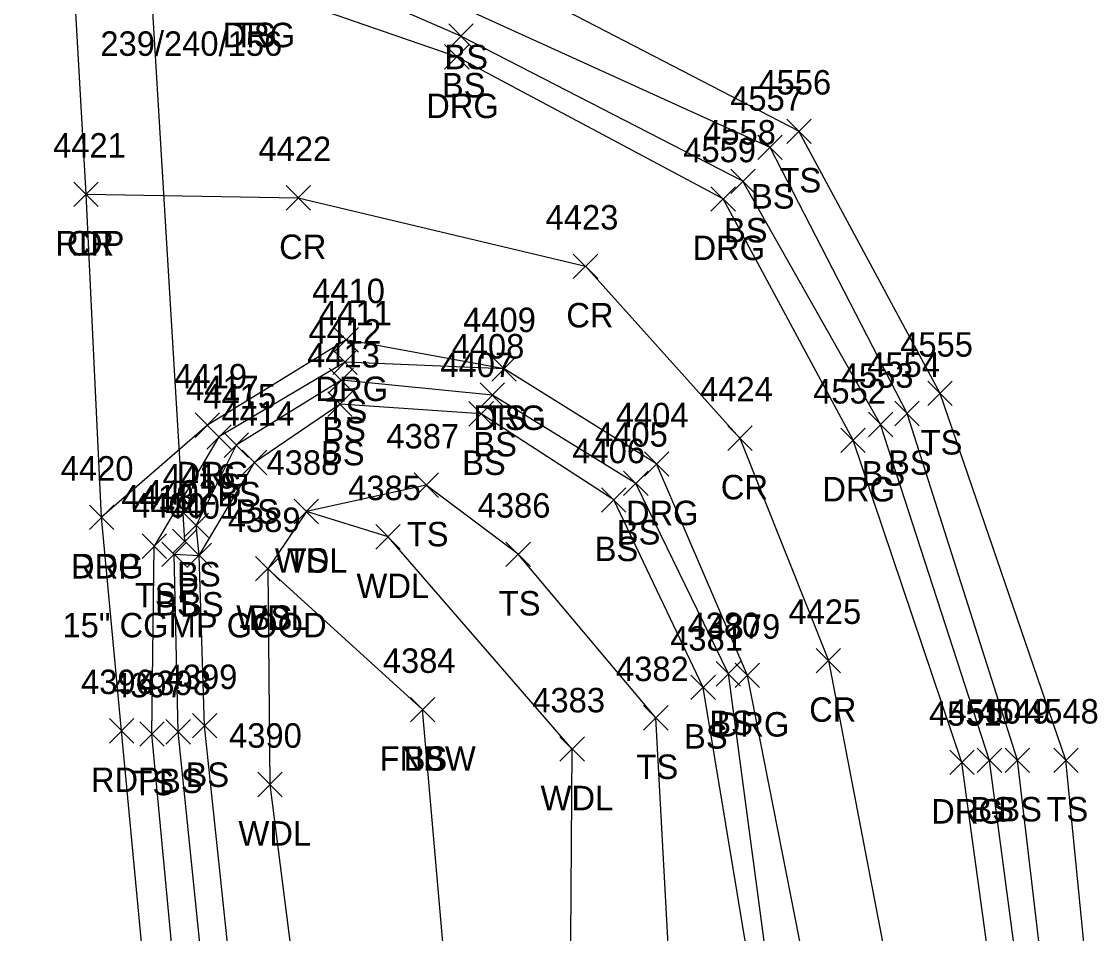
# Model space of a CAD drawing. Extents: x 1439173 to 1457902, y 641926 to 659889.
# Drawn here: x 1445696.5 to 1445784.2, y 656207.6 to 656282.1 of the extents above; entities that cross this region are included whole.
import ezdxf

# ---------------------------------------------------------------- set-up
doc = ezdxf.new("R2010")
doc.units = 0
for name, color, linetype in [('D_A', 7, 'Continuous'), ('D_C', 7, 'Continuous'), ('D_I', 7, 'Continuous'), ('D_TIC', 7, 'Continuous'), ('DCP', 7, 'Continuous'), ('L_A', 7, 'Continuous'), ('L_C', 7, 'Continuous'), ('L_I', 7, 'Continuous'), ('L_TIC', 7, 'Continuous'), ('LAWA', 7, 'Continuous'), ('LELB', 7, 'Continuous'), ('LFNC', 7, 'Continuous'), ('P_A', 7, 'Continuous'), ('P_I', 7, 'Continuous'), ('P_TIC', 7, 'Continuous'), ('PET', 7, 'Continuous'), ('PRC', 7, 'Continuous'), ('R_A', 7, 'Continuous'), ('R_I', 7, 'Continuous'), ('R_TIC', 7, 'Continuous'), ('RDG', 7, 'Continuous')]:
    doc.layers.add(name, color=color, linetype=linetype)

msp = doc.modelspace()

# ---------------------------------------------------------------- linework, layer by layer
at = {"layer": 'D_TIC'}
for points in [[(1445708.862, 656238.639), (1445710.862, 656240.639)], [(1445710.862, 656238.639), (1445708.862, 656240.639)]]:
    msp.add_lwpolyline(points, dxfattribs=at)
at = {"layer": 'DCP'}
msp.add_lwpolyline([(1445709.862, 656239.639), (1445706.239, 656299.653)], dxfattribs=at)
at = {"layer": 'L_TIC'}
for points in [[(1445731.438, 656279.918), (1445733.438, 656281.918)], [(1445733.438, 656279.918), (1445731.438, 656281.918)], [(1445759.081, 656272.153), (1445761.081, 656274.153)], [(1445761.081, 656272.153), (1445759.081, 656274.153)], [(1445756.72, 656270.831), (1445758.72, 656272.831)], [(1445758.72, 656270.831), (1445756.72, 656272.831)], [(1445754.505, 656268.063), (1445756.505, 656270.063)], [(1445756.505, 656268.063), (1445754.505, 656270.063)], [(1445721.96, 656253.278), (1445723.96, 656255.278)], [(1445723.96, 656253.278), (1445721.96, 656255.278)], [(1445734.968, 656252.737), (1445736.968, 656254.737)], [(1445736.968, 656252.737), (1445734.968, 656254.737)], [(1445721.662, 656251.794), (1445723.662, 656253.794)], [(1445723.662, 656251.794), (1445721.662, 656253.794)], [(1445770.624, 656250.73), (1445772.624, 656252.73)], [(1445772.624, 656250.73), (1445770.624, 656252.73)], [(1445721.553, 656249.843), (1445723.553, 656251.843)], [(1445723.553, 656249.843), (1445721.553, 656251.843)], [(1445734.013, 656250.577), (1445736.013, 656252.577)], [(1445736.013, 656250.577), (1445734.013, 656252.577)], [(1445733.096, 656249.06), (1445735.096, 656251.06)], [(1445735.096, 656249.06), (1445733.096, 656251.06)], [(1445767.929, 656249.078), (1445769.929, 656251.078)], [(1445769.929, 656249.078), (1445767.929, 656251.078)], [(1445765.759, 656248.189), (1445767.759, 656250.189)], [(1445767.759, 656248.189), (1445765.759, 656250.189)], [(1445711.652, 656247.164), (1445713.652, 656249.164)], [(1445713.652, 656247.164), (1445711.652, 656249.164)], [(1445713.064, 656246.491), (1445715.064, 656248.491)], [(1445715.064, 656246.491), (1445713.064, 656248.491)], [(1445714.553, 656245.077), (1445716.553, 656247.077)], [(1445716.553, 656245.077), (1445714.553, 656247.077)], [(1445714.553, 656245.077), (1445716.553, 656247.077)], [(1445716.553, 656245.077), (1445714.553, 656247.077)], [(1445728.602, 656243.226), (1445730.602, 656245.226)], [(1445730.602, 656243.226), (1445728.602, 656245.226)], [(1445745.745, 656243.374), (1445747.745, 656245.374)], [(1445747.745, 656243.374), (1445745.745, 656245.374)], [(1445743.938, 656242.019), (1445745.938, 656244.019)], [(1445745.938, 656242.019), (1445743.938, 656244.019)], [(1445718.8, 656241.069), (1445720.8, 656243.069)], [(1445720.8, 656241.069), (1445718.8, 656243.069)], [(1445718.8, 656241.069), (1445720.8, 656243.069)], [(1445720.8, 656241.069), (1445718.8, 656243.069)], [(1445709.79, 656239.946), (1445711.79, 656241.946)], [(1445711.79, 656239.946), (1445709.79, 656241.946)], [(1445709.79, 656239.946), (1445711.79, 656241.946)], [(1445711.79, 656239.946), (1445709.79, 656241.946)], [(1445725.479, 656238.999), (1445727.479, 656240.999)], [(1445727.479, 656238.999), (1445725.479, 656240.999)], [(1445706.363, 656238.238), (1445708.363, 656240.238)], [(1445708.363, 656238.238), (1445706.363, 656240.238)], [(1445706.363, 656238.238), (1445708.363, 656240.238)], [(1445708.363, 656238.238), (1445706.363, 656240.238)], [(1445707.985, 656237.573), (1445709.985, 656239.573)], [(1445709.985, 656237.573), (1445707.985, 656239.573)], [(1445736.124, 656237.573), (1445738.124, 656239.573)], [(1445738.124, 656237.573), (1445736.124, 656239.573)], [(1445710.033, 656237.485), (1445712.033, 656239.485)], [(1445712.033, 656237.485), (1445710.033, 656239.485)], [(1445710.033, 656237.485), (1445712.033, 656239.485)], [(1445712.033, 656237.485), (1445710.033, 656239.485)], [(1445715.643, 656236.397), (1445717.643, 656238.397)], [(1445717.643, 656236.397), (1445715.643, 656238.397)], [(1445715.643, 656236.397), (1445717.643, 656238.397)], [(1445717.643, 656236.397), (1445715.643, 656238.397)], [(1445753.313, 656227.804), (1445755.313, 656229.804)], [(1445755.313, 656227.804), (1445753.313, 656229.804)], [(1445751.246, 656226.696), (1445753.246, 656228.696)], [(1445753.246, 656226.696), (1445751.246, 656228.696)], [(1445728.31, 656224.883), (1445730.31, 656226.883)], [(1445730.31, 656224.883), (1445728.31, 656226.883)], [(1445728.31, 656224.883), (1445730.31, 656226.883)], [(1445730.31, 656224.883), (1445728.31, 656226.883)], [(1445710.475, 656223.562), (1445712.475, 656225.562)], [(1445712.475, 656223.562), (1445710.475, 656225.562)], [(1445747.382, 656224.212), (1445749.382, 656226.212)], [(1445749.382, 656224.212), (1445747.382, 656226.212)], [(1445706.167, 656222.883), (1445708.167, 656224.883)], [(1445708.167, 656222.883), (1445706.167, 656224.883)], [(1445708.31, 656223.066), (1445710.31, 656225.066)], [(1445710.31, 656223.066), (1445708.31, 656225.066)], [(1445740.536, 656221.656), (1445742.536, 656223.656)], [(1445742.536, 656221.656), (1445740.536, 656223.656)], [(1445774.668, 656220.734), (1445776.668, 656222.734)], [(1445776.668, 656220.734), (1445774.668, 656222.734)], [(1445776.949, 656220.739), (1445778.949, 656222.739)], [(1445778.949, 656220.739), (1445776.949, 656222.739)], [(1445780.917, 656220.743), (1445782.917, 656222.743)], [(1445782.917, 656220.743), (1445780.917, 656222.743)], [(1445715.824, 656218.765), (1445717.824, 656220.765)], [(1445717.824, 656218.765), (1445715.824, 656220.765)]]:
    msp.add_lwpolyline(points, dxfattribs=at)
at = {"layer": 'LAWA'}
msp.add_lwpolyline([(1445804.841, 656048.671), (1445797.274, 656066.707), (1445785.895, 656084.759), (1445771.338, 656119.523), (1445758.918, 656151.968), (1445752.025, 656186.256), (1445740.728, 656178.755), (1445741.357, 656195.498), (1445741.536, 656222.656), (1445726.479, 656239.999), (1445719.8, 656242.069), (1445716.643, 656237.397), (1445716.824, 656219.765), (1445722.131, 656178.1)], dxfattribs=at)
at = {"layer": 'LELB'}
for points in [[(1445838.549, 656084.736), (1445827.858, 656085.101), (1445816.212, 656097.292), (1445801.793, 656120.401), (1445793.149, 656144.035), (1445786.149, 656179.01), (1445781.917, 656221.743), (1445771.624, 656251.73), (1445760.081, 656273.153), (1445732.413, 656287.488), (1445718.57, 656294.653), (1445711.184, 656305.419), (1445708.439, 656338.996), (1445707.569, 656372.618), (1445708.844, 656399.99), (1445710.231, 656430.867), (1445722.827, 656469.461), (1445730.074, 656506.749), (1445735.671, 656542.124), (1445737.068, 656588.518), (1445728.261, 656628.637), (1445736.934, 656666.793), (1445737.314, 656701.867), (1445745.506, 656736.636)], [(1445850.355, 656077.943), (1445824.741, 656082.291), (1445810.935, 656094.75), (1445797.57, 656118.764), (1445788.555, 656141.998), (1445781.472, 656178.115), (1445775.668, 656221.734), (1445766.759, 656249.189), (1445755.505, 656269.063), (1445732.438, 656280.918), (1445716.293, 656287.991), (1445707.883, 656297.426), (1445706.985, 656299.732), (1445705.556, 656299.789), (1445704.547, 656340.309), (1445701.581, 656371.402), (1445702.57, 656397.809), (1445704.157, 656397.742)], [(1445850.031, 656079.839), (1445825.914, 656083.858), (1445813.137, 656095.578), (1445798.866, 656119.413), (1445790.291, 656143.189), (1445783.071, 656178.278), (1445777.949, 656221.739), (1445768.929, 656250.078), (1445757.72, 656271.831), (1445732.65, 656283.223), (1445716.574, 656290.593), (1445709.524, 656298.338), (1445707.609, 656300.676), (1445705.348, 656339.055), (1445703.634, 656371.755), (1445704.157, 656397.742)], [(1445735.968, 656253.737), (1445722.96, 656254.278), (1445712.652, 656248.164), (1445707.363, 656239.238)], [(1445814.588, 656065.706), (1445797.274, 656066.707), (1445791.165, 656086.625), (1445778.413, 656122.672), (1445767.586, 656153.827), (1445761.795, 656187.495), (1445758.318, 656198.776), (1445754.313, 656228.804), (1445746.745, 656244.374), (1445735.013, 656251.577), (1445722.662, 656252.794), (1445714.064, 656247.491), (1445710.79, 656240.946)], [(1445767.586, 656153.827), (1445759.492, 656187.2), (1445756.904, 656199.599), (1445752.246, 656227.696), (1445744.938, 656243.019), (1445734.096, 656250.06), (1445722.553, 656250.843), (1445715.553, 656246.077)], [(1445740.92, 655935.89), (1445737.685, 655976.273), (1445732.085, 656018.534), (1445731.079, 656029.208), (1445729.935, 656044.783), (1445727.723, 656072.728), (1445721.807, 656120.368), (1445717.414, 656158.037), (1445715.41, 656187.241), (1445711.475, 656224.562), (1445711.033, 656238.485), (1445715.553, 656246.077)], [(1445736.082, 656031.829), (1445750.114, 656024.458), (1445760.344, 656028.455), (1445762.865, 656038.788), (1445767.273, 656051.322), (1445762.775, 656064.126), (1445760.572, 656079.747), (1445759.022, 656118.547), (1445758.918, 656151.968), (1445752.025, 656186.256), (1445749.711, 656200.673), (1445748.382, 656225.212), (1445737.124, 656238.573), (1445729.602, 656244.226), (1445719.8, 656242.069)], [(1445738.738, 655936.056), (1445735.066, 655976.379), (1445730.051, 656018.036), (1445728.122, 656033.278), (1445727.186, 656044.336), (1445724.065, 656071.878), (1445718.812, 656120.102), (1445714.712, 656158.274), (1445713.107, 656187.136), (1445709.31, 656224.066), (1445708.985, 656238.573), (1445711.033, 656238.485), (1445710.79, 656240.946)], [(1445736.446, 655935.348), (1445732.66, 655976.209), (1445728.23, 656017.017), (1445726.465, 656033.448), (1445724.998, 656045.533), (1445722.017, 656072.055), (1445716.395, 656119.882), (1445712.948, 656158.388), (1445710.658, 656186.885), (1445707.167, 656223.883), (1445707.363, 656239.238)], [(1445729.31, 656225.883), (1445716.643, 656237.397)]]:
    msp.add_lwpolyline(points, dxfattribs=at)
at = {"layer": 'LFNC'}
msp.add_lwpolyline([(1445735.738, 656173.911), (1445731.767, 656197.506), (1445729.31, 656225.883)], dxfattribs=at)
at = {"layer": 'P_TIC'}
for points in [[(1445700.778, 656266.996), (1445702.778, 656268.996)], [(1445702.778, 656266.996), (1445700.778, 656268.996)], [(1445700.778, 656266.996), (1445702.778, 656268.996)], [(1445702.778, 656266.996), (1445700.778, 656268.996)], [(1445718.139, 656266.709), (1445720.139, 656268.709)], [(1445720.139, 656266.709), (1445718.139, 656268.709)], [(1445741.624, 656261.118), (1445743.624, 656263.118)], [(1445743.624, 656261.118), (1445741.624, 656263.118)], [(1445754.259, 656247.067), (1445756.259, 656249.067)], [(1445756.259, 656247.067), (1445754.259, 656249.067)], [(1445702.057, 656240.597), (1445704.057, 656242.597)], [(1445704.057, 656240.597), (1445702.057, 656242.597)], [(1445761.487, 656228.884), (1445763.487, 656230.884)], [(1445763.487, 656228.884), (1445761.487, 656230.884)], [(1445703.687, 656223.148), (1445705.687, 656225.148)], [(1445705.687, 656223.148), (1445703.687, 656225.148)]]:
    msp.add_lwpolyline(points, dxfattribs=at)
at = {"layer": 'PET'}
msp.add_lwpolyline([(1445733.588, 655934.966), (1445729.516, 655976.434), (1445725.836, 656016.406), (1445722.806, 656045.697), (1445719.748, 656072.041), (1445714.672, 656120.155), (1445710.913, 656158.308), (1445708.221, 656186.698), (1445704.687, 656224.148), (1445703.057, 656241.597), (1445701.778, 656267.996), (1445699.959, 656300.115), (1445698.1, 656339.106), (1445697.191, 656371.315), (1445696.985, 656399.572), (1445696.497, 656432.227), (1445696.686, 656471.621), (1445696.961, 656509.512), (1445698.296, 656541.949), (1445699.632, 656592.765), (1445701.011, 656633.577), (1445702.559, 656662.668), (1445703.639, 656703.26), (1445705.31, 656737.098)], dxfattribs=at)
at = {"layer": 'PRC'}
msp.add_lwpolyline([(1445701.778, 656267.996), (1445719.139, 656267.709), (1445742.624, 656262.118), (1445755.259, 656248.067), (1445762.487, 656229.884), (1445767.967, 656201.378), (1445773.329, 656175.266), (1445778.414, 656148.604), (1445785.628, 656123.752), (1445794.077, 656103.707), (1445805.11, 656085.878), (1445819.498, 656072.772), (1445830.964, 656067.384), (1445849.221, 656068.032)], dxfattribs=at)
at = {"layer": 'R_TIC'}
for points in [[(1445731.108, 656278.229), (1445733.108, 656280.229)], [(1445733.108, 656278.229), (1445731.108, 656280.229)], [(1445752.891, 656266.62), (1445754.891, 656268.62)], [(1445754.891, 656266.62), (1445752.891, 656268.62)], [(1445722.052, 656255.104), (1445724.052, 656257.104)], [(1445724.052, 656255.104), (1445722.052, 656257.104)], [(1445734.968, 656252.737), (1445736.968, 656254.737)], [(1445736.968, 656252.737), (1445734.968, 656254.737)], [(1445710.702, 656248.133), (1445712.702, 656250.133)], [(1445712.702, 656248.133), (1445710.702, 656250.133)], [(1445763.509, 656246.896), (1445765.509, 656248.896)], [(1445765.509, 656246.896), (1445763.509, 656248.896)], [(1445747.443, 656244.956), (1445749.443, 656246.956)], [(1445749.443, 656244.956), (1445747.443, 656246.956)], [(1445702.057, 656240.597), (1445704.057, 656242.597)], [(1445704.057, 656240.597), (1445702.057, 656242.597)], [(1445754.868, 656227.677), (1445756.868, 656229.677)], [(1445756.868, 656227.677), (1445754.868, 656229.677)], [(1445772.41, 656220.566), (1445774.41, 656222.566)], [(1445774.41, 656220.566), (1445772.41, 656222.566)]]:
    msp.add_lwpolyline(points, dxfattribs=at)
at = {"layer": 'RDG'}
for points in [[(1445851.47, 656075.608), (1445824.051, 656081.042), (1445809.76, 656093.559), (1445795.648, 656118.222), (1445786.916, 656140.778), (1445779.396, 656177.914), (1445773.41, 656221.566), (1445764.509, 656247.896), (1445753.891, 656267.62), (1445732.108, 656279.229), (1445715.456, 656285.021), (1445703.531, 656296.337), (1445699.959, 656300.115)], [(1445814.588, 656065.706), (1445795.243, 656087.927), (1445779.005, 656121.972), (1445770.658, 656154.899), (1445763.542, 656187.909), (1445761.543, 656199.908), (1445755.868, 656228.677), (1445748.443, 656245.956), (1445735.968, 656253.737), (1445723.052, 656256.104), (1445711.702, 656249.133), (1445703.057, 656241.597)]]:
    msp.add_lwpolyline(points, dxfattribs=at)

# ---------------------------------------------------------------- texts
at = {"layer": 'D_A'}
msp.add_text('P', height=2, dxfattribs=at).set_placement((1445709.24, 656234.639))
at = {"layer": 'D_C'}
msp.add_text('15" CGMP GOOD', height=2, dxfattribs=at).set_placement((1445699.852, 656231.786))
at = {"layer": 'D_I'}
msp.add_text('4402', height=2, dxfattribs=at).set_placement((1445706.523, 656242.639))
at = {"layer": 'L_A'}
for s, p in [('TS', (1445713.865, 656280.021)), ('BS', (1445731.091, 656278.223)), ('BS', (1445730.879, 656275.918)), ('TS', (1445758.49, 656268.153)), ('BS', (1445756.161, 656266.831)), ('BS', (1445753.946, 656264.063)), ('TS', (1445721.37, 656249.278)), ('TS', (1445734.377, 656248.737)), ('BS', (1445721.102, 656247.794)), ('BS', (1445733.454, 656246.577)), ('TS', (1445770.034, 656246.73)), ('BS', (1445720.994, 656245.843)), ('BS', (1445732.537, 656245.06)), ('BS', (1445767.37, 656245.078)), ('BS', (1445765.2, 656244.189)), ('TS', (1445711.061, 656243.164)), ('BS', (1445712.505, 656242.491)), ('BS', (1445713.994, 656241.077)), ('BS', (1445713.994, 656241.077)), ('BS', (1445745.186, 656239.374)), ('TS', (1445728.011, 656239.226)), ('BS', (1445743.379, 656238.019)), ('WDL', (1445717.217, 656237.069)), ('TS', (1445718.209, 656237.069)), ('BS', (1445709.231, 656235.946)), ('BS', (1445709.231, 656235.946)), ('WDL', (1445723.896, 656234.999)), ('TS', (1445705.773, 656234.238)), ('TS', (1445705.773, 656234.238)), ('BS', (1445707.426, 656233.573)), ('BS', (1445709.474, 656233.485)), ('BS', (1445709.474, 656233.485)), ('TS', (1445735.533, 656233.573)), ('WDL', (1445714.06, 656232.397)), ('BS', (1445715.084, 656232.397)), ('BS', (1445752.754, 656223.804)), ('BS', (1445750.687, 656222.696)), ('BS', (1445727.751, 656220.883)), ('FNBW', (1445725.783, 656220.883)), ('TS', (1445746.792, 656220.212)), ('BS', (1445709.916, 656219.562)), ('TS', (1445705.577, 656218.883)), ('BS', (1445707.751, 656219.066)), ('WDL', (1445738.954, 656217.656)), ('BS', (1445774.109, 656216.734)), ('BS', (1445776.39, 656216.739)), ('TS', (1445780.326, 656216.743)), ('WDL', (1445714.242, 656214.765))]:
    msp.add_text(s, height=2, dxfattribs=at).set_placement(p)
at = {"layer": 'L_C'}
msp.add_text('239/240/156', height=2, dxfattribs=at).set_placement((1445702.949, 656279.315))
at = {"layer": 'L_I'}
for s, p in [('4556', (1445756.766, 656276.153)), ('4557', (1445754.46, 656274.831)), ('4558', (1445752.246, 656272.063)), ('4411', (1445720.834, 656257.278)), ('4409', (1445732.621, 656256.737)), ('4412', (1445719.969, 656255.794)), ('4408', (1445731.674, 656254.577)), ('4555', (1445768.365, 656254.73)), ('4413', (1445719.86, 656253.843)), ('4407', (1445730.757, 656253.06)), ('4554', (1445765.669, 656253.078)), ('4553', (1445763.499, 656252.189)), ('4417', (1445709.959, 656251.164)), ('4415', (1445711.371, 656250.491)), ('4414', (1445712.86, 656249.077)), ('4414', (1445712.86, 656249.077)), ('4387', (1445726.342, 656247.226)), ('4405', (1445743.406, 656247.374)), ('4406', (1445741.544, 656246.019)), ('4388', (1445716.54, 656245.069)), ('4388', (1445716.54, 656245.069)), ('4416', (1445708.042, 656243.946)), ('4416', (1445708.042, 656243.946)), ('4385', (1445723.219, 656242.999)), ('4418', (1445704.671, 656242.238)), ('4418', (1445704.671, 656242.238)), ('4400', (1445705.56, 656241.573)), ('4401', (1445708.262, 656241.485)), ('4401', (1445708.262, 656241.485)), ('4386', (1445733.809, 656241.573)), ('4389', (1445713.375, 656240.397)), ('4389', (1445713.375, 656240.397)), ('4380', (1445750.967, 656231.804)), ('4381', (1445749.553, 656230.696)), ('4384', (1445726.05, 656228.883)), ('4384', (1445726.05, 656228.883)), ('4382', (1445745.122, 656228.212)), ('4398', (1445706.05, 656227.066)), ('4399', (1445708.207, 656227.562)), ('4397', (1445703.907, 656226.883)), ('4383', (1445738.276, 656225.656)), ('4550', (1445772.321, 656224.734)), ('4549', (1445774.681, 656224.739)), ('4548', (1445778.657, 656224.743)), ('4390', (1445713.478, 656222.765))]:
    msp.add_text(s, height=2, dxfattribs=at).set_placement(p)
at = {"layer": 'P_A'}
for s, p in [('RDP', (1445699.267, 656262.996)), ('CR', (1445700.211, 656262.996)), ('CR', (1445717.572, 656262.709)), ('CR', (1445741.057, 656257.118)), ('CR', (1445753.692, 656243.067)), ('RDP', (1445700.545, 656236.597)), ('CR', (1445760.92, 656224.884)), ('RDP', (1445702.176, 656219.148))]:
    msp.add_text(s, height=2, dxfattribs=at).set_placement(p)
at = {"layer": 'P_I'}
for s, p in [('4421', (1445699.085, 656270.996)), ('4421', (1445699.085, 656270.996)), ('4422', (1445715.879, 656270.709)), ('4423', (1445739.364, 656265.118)), ('4424', (1445751.999, 656251.067)), ('4420', (1445699.711, 656244.597)), ('4425', (1445759.227, 656232.884)), ('4396', (1445701.372, 656227.148))]:
    msp.add_text(s, height=2, dxfattribs=at).set_placement(p)
at = {"layer": 'R_A'}
for p in [(1445712.944, 656280.021), (1445729.596, 656274.229), (1445751.379, 656262.62), (1445720.54, 656251.104), (1445733.456, 656248.737), (1445709.19, 656244.133), (1445761.997, 656242.896), (1445745.932, 656240.956), (1445700.545, 656236.597), (1445753.357, 656223.677), (1445770.898, 656216.566)]:
    msp.add_text('DRG', height=2, dxfattribs=at).set_placement(p)
at = {"layer": 'R_I'}
for s, p in [('4559', (1445750.623, 656270.62)), ('4410', (1445720.272, 656259.104)), ('4409', (1445732.621, 656256.737)), ('4419', (1445709.001, 656252.133)), ('4552', (1445761.249, 656250.896)), ('4404', (1445745.105, 656248.956)), ('4420', (1445699.711, 656244.597)), ('4379', (1445752.601, 656231.677)), ('4551', (1445770.717, 656224.566))]:
    msp.add_text(s, height=2, dxfattribs=at).set_placement(p)

doc.saveas('drawing.dxf')
